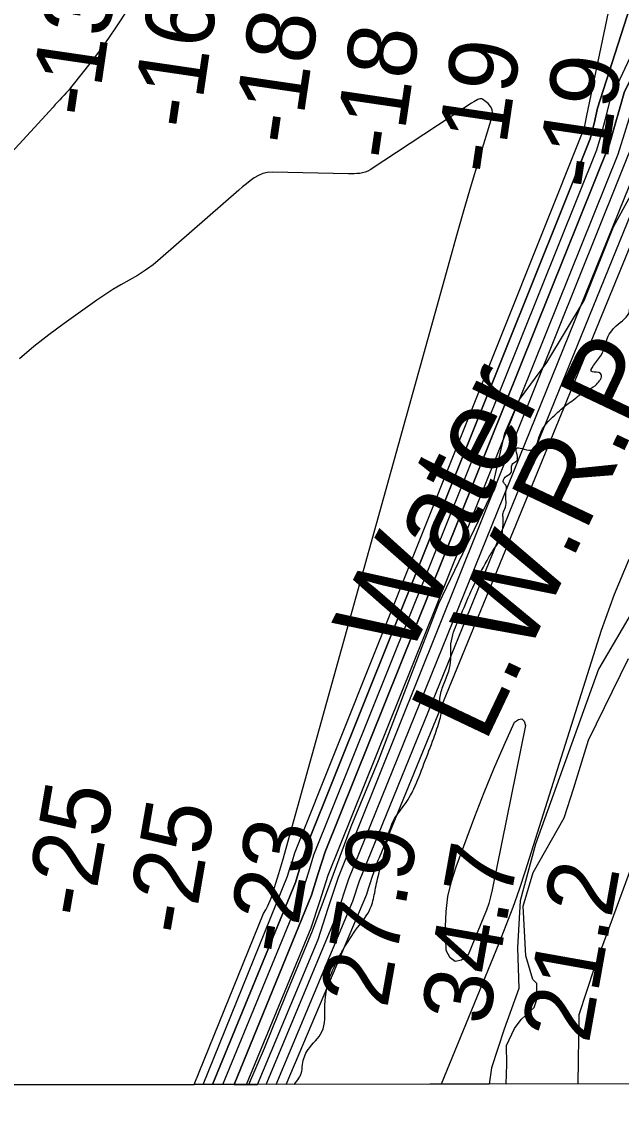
# Model space of a CAD drawing. Extents: x 3324104 to 3361979, y 612876 to 638273.
# Drawn here: x 3337486 to 3338072, y 618257 to 619312 of the extents above; entities that cross this region are included whole.
import ezdxf

# ---------------------------------------------------------------- set-up
doc = ezdxf.new("R2010")
doc.units = 0
for name, color, linetype in [('V-GRID-FRAM', 7, 'Continuous'), ('V-RIVR-EDGE', 7, 'Continuous'), ('V-RIVR-IDEN', 7, 'Continuous'), ('V-RIVR-RANG', 7, 'Continuous'), ('V-SITE-VEGE', 7, 'Continuous'), ('V-TOPO-DPTH', 7, 'Continuous'), ('V-TOPO-MAJR', 7, 'Continuous'), ('V-TOPO-MINR', 7, 'Continuous'), ('V-TOPO-WATR', 7, 'Continuous'), ('V-TOPO-WATR-IDEN', 7, 'Continuous'), ('V-WETL-SWMP', 7, 'Continuous')]:
    doc.layers.add(name, color=color, linetype=linetype)

msp = doc.modelspace()

# ---------------------------------------------------------------- linework, layer by layer
at = {"layer": 'V-GRID-FRAM'}
msp.add_lwpolyline([(3328194.1, 636440.7), (3359767.9, 636495.9), (3359807.6, 618312.1), (3328217.9, 618256.9), (3328194.1, 636440.7)], dxfattribs=at)
at = {"layer": 'V-RIVR-EDGE'}
msp.add_spline([(3337752.3, 618273.6), (3337756.9, 618279.6), (3337759.2, 618284.2), (3337760.4, 618293.1), (3337765.9, 618307.5), (3337779.5, 618324.9), (3337782.3, 618350.9), (3337789, 618383), (3337792.5, 618390.8), (3337799.9, 618404.7), (3337814.3, 618426.8), (3337826.7, 618445.4), (3337831, 618460.9), (3337835, 618479.1), (3337842, 618505.5), (3337846.3, 618524.1), (3337849.4, 618531.4), (3337859.6, 618546.1), (3337869.3, 618562.4), (3337879.1, 618586.8), (3337888.8, 618612), (3337894.7, 618630.2), (3337896.2, 618637.9), (3337894.7, 618646.5), (3337894.7, 618651.1), (3337898.2, 618663.9), (3337903.3, 618677.5), (3337905.3, 618689.1), (3337905.3, 618701.1), (3337907.3, 618712.8), (3337915.5, 618732.9), (3337926.8, 618759.3), (3337940.8, 618785.6), (3337947, 618796), (3337954.8, 618808.4), (3337956, 618814.6), (3337956.4, 618827.8), (3337956.4, 618831.7), (3337958.8, 618837.5), (3337959.2, 618844.9), (3337959.2, 618851.9), (3337959.2, 618859.2), (3337956.9, 618861.6), (3337958.5, 618867), (3337964.3, 618871.6), (3337964.7, 618876.3), (3337965.9, 618880.2), (3337969.8, 618882.9), (3337969.4, 618894.9), (3337983.4, 618893.3), (3337992.3, 618908), (3338007.1, 618927.7), (3338015.3, 618935.1), (3338028.5, 618945.1), (3338037.8, 618951.7), (3338046.7, 618956.7), (3338050.6, 618961), (3338052.2, 618963.7), (3338051.8, 618968.4), (3338043.7, 618969.9), (3338052.6, 618986.6), (3338057.7, 619001.3), (3338067, 619014.9), (3338079.9, 619029.2), (3338080.3, 619032.7), (3338083, 619044.7), (3338089.3, 619062.5), (3338103.6, 619080.3), (3338116.5, 619100.8), (3338132.8, 619122.1), (3338149.6, 619149.2), (3338161.3, 619172.1), (3338171.8, 619196.9), (3338185.1, 619244.5), (3338189.4, 619253.4), (3338205, 619291.8), (3338221, 619322.4), (3338235.4, 619348.7), (3338241.2, 619364.6), (3338246.3, 619381.3), (3338251, 619391), (3338260.3, 619406.8), (3338273.6, 619431.6), (3338285.7, 619458), (3338291.6, 619478.5), (3338293.1, 619493.2), (3338303.7, 619514.1), (3338302.9, 619523.5), (3338302.9, 619530.8), (3338308, 619545.6), (3338312.3, 619559.1), (3338317.8, 619575), (3338321.7, 619578.5), (3338327.5, 619580.4), (3338331, 619582.7), (3338333.7, 619587.4), (3338336.8, 619601.7), (3338340.4, 619614.1), (3338348.6, 619636.2), (3338358.7, 619655.9), (3338378.5, 619688.1), (3338398.8, 619716), (3338404.6, 619726.4), (3338411.7, 619752), (3338418.7, 619776.8), (3338428.9, 619807), (3338438.6, 619824.8), (3338456.6, 619866.7), (3338472.5, 619895.7), (3338502.1, 619939.1), (3338517.7, 619962.3), (3338532.1, 619990.2), (3338537.6, 620010.7), (3338539.5, 620026.6), (3338537.2, 620030.9), (3338527.2, 620033.6), (3338526, 620036.4), (3338536.9, 620051.8), (3338537.3, 620058), (3338536.5, 620065), (3338536.6, 620068.5), (3338536.9, 620071.2), (3338549, 620086.7), (3338561.8, 620103), (3338567.3, 620109.9), (3338568.1, 620117.7), (3338571.2, 620121.2), (3338573.9, 620123.5), (3338588.3, 620136.6), (3338595.7, 620151), (3338605.8, 620164.1), (3338626, 620181.5), (3338629.1, 620187.7), (3338629.2, 620193.9), (3338631.9, 620219.5), (3338634.3, 620234.6), (3338646.4, 620263.3), (3338660.8, 620297.8), (3338681.9, 620341.9), (3338693.2, 620358.2), (3338696.7, 620372.2), (3338693.6, 620384.6), (3338688.2, 620389.2), (3338674.6, 620395.1), (3338674.3, 620397), (3338680.1, 620410.6), (3338684.8, 620426.5), (3338695.7, 620447.8), (3338716.7, 620479.5), (3338733.9, 620505.5), (3338746.3, 620529.9), (3338746.3, 620534.1), (3338744, 620544.6), (3338741.3, 620550.4), (3338742.5, 620551.6), (3338745.2, 620552.8), (3338748.7, 620556.2), (3338754.2, 620565.5), (3338754.6, 620575.2), (3338753.4, 620584.5), (3338755, 620586.5), (3338758.5, 620592.7), (3338760.8, 620598.9), (3338762, 620606.6), (3338766.3, 620623.3), (3338769.1, 620637.6), (3338770.3, 620658.6), (3338770.7, 620668.3), (3338770.7, 620677.6), (3338770.8, 620687.6), (3338775.1, 620697.3), (3338787.9, 620716.3), (3338806.2, 620748.8), (3338817.5, 620765.5), (3338833.1, 620803.1), (3338849.5, 620833.7)], degree=3, dxfattribs=at)
at = {"layer": 'V-SITE-VEGE'}
for p, q in [((3338064.2, 619111.5), (3338094.8, 619167)), ((3338035.7, 619039.5), (3338064.2, 619111.5)), ((3337999.3, 618979.1), (3338035.7, 619039.5)), ((3337972.5, 618943), (3337999.3, 618979.1)), ((3337958.2, 618910), (3337972.5, 618943)), ((3337944.1, 618848.8), (3337958.2, 618910)), ((3337893.6, 618743.6), (3337944.1, 618848.8)), ((3338098.6, 618763.1), (3338049.8, 618679.3)), ((3337866, 618671.7), (3337893.6, 618743.6)), ((3338049.8, 618679.3), (3337988.1, 618508.2)), ((3337834.7, 618590), (3337866, 618671.7)), ((3337808, 618525.7), (3337834.7, 618590)), ((3337770.1, 618423.6), (3337808, 618525.7)), ((3337988.1, 618508.2), (3337973, 618452.8)), ((3337973, 618452.8), (3337970.5, 618407.2)), ((3337744.4, 618361.4), (3337770.1, 618423.6)), ((3337970.5, 618407.2), (3337971.8, 618367.4)), ((3337723.5, 618308.8), (3337744.4, 618361.4)), ((3337971.8, 618367.4), (3337957.5, 618327.5)), ((3337957.5, 618327.5), (3337945.2, 618289.6)), ((3337708, 618273.5), (3337723.5, 618308.8)), ((3337945.2, 618289.6), (3337942.8, 618273.9)), ((3337942.8, 618273.9), (3337708, 618273.5))]:
    msp.add_line(p, q, dxfattribs=at)
at = {"layer": 'V-TOPO-DPTH'}
for points in [[(3339335.7, 621992), (3339327.2, 621977.3), (3339318.8, 621962.5), (3339193.7, 621707.1), (3339016.1, 621381.5), (3339006.6, 621366.4), (3338671.8, 620563.1), (3338447.8, 619983.3), (3338443.5, 619975.2), (3338075.2, 619243.7), (3338070.3, 619226.6), (3338065.4, 619209.5), (3338060.5, 619192.4), (3337782.6, 618500.7), (3337775.9, 618479.7), (3337769.2, 618458.6), (3337693.7, 618273.5)], [(3339335.7, 621992), (3339327.2, 621977.3), (3339318.8, 621962.5), (3339193.7, 621707.1), (3339016.1, 621381.5), (3339006.6, 621366.4), (3338671.8, 620563.1), (3338447.8, 619983.3), (3338443.5, 619975.2), (3338075.2, 619243.7), (3338070.3, 619226.6), (3338065.4, 619209.5), (3338060.5, 619192.4), (3337782.6, 618500.7), (3337775.9, 618479.7), (3337769.2, 618458.6), (3337693.7, 618273.5)], [(3338971.8, 621362.8), (3338646.6, 620600.4), (3338643.6, 620595.4), (3338640.5, 620590.4), (3338637.4, 620585.5), (3338634.3, 620580.5), (3338387.6, 620051.1), (3338380.7, 620034.6), (3338373.5, 620018.3), (3338365.8, 620002.2), (3338357.9, 619986.2), (3338117.6, 619441.8), (3338048.6, 619227.5), (3338047, 619220), (3338045.3, 619212.5), (3338043.4, 619205), (3338041.5, 619197.6), (3337764.7, 618506.9), (3337761, 618494.9), (3337757.3, 618482.9), (3337753.5, 618470.9), (3337672.4, 618273.4)], [(3337693.7, 618273.5), (3337672.4, 618273.4), (3337753.5, 618470.9), (3337757.3, 618482.9), (3337761, 618494.9), (3337764.7, 618506.9), (3338041.5, 619197.6), (3338043.4, 619205), (3338045.3, 619212.5), (3338047, 619220), (3338048.6, 619227.5), (3338117.6, 619441.8), (3338357.9, 619986.2), (3338365.8, 620002.2), (3338373.5, 620018.3), (3338380.7, 620034.6), (3338387.6, 620051.1), (3338634.3, 620580.5), (3338637.4, 620585.5), (3338640.5, 620590.4), (3338643.6, 620595.4), (3338646.6, 620600.4), (3338971.8, 621362.8)], [(3337693.7, 618273.5), (3337716.6, 618273.5), (3337775.7, 618415.3), (3337785.6, 618445.8), (3337795.5, 618476.2), (3338088.6, 619205.9), (3338094.9, 619223.8), (3338463.6, 619923.6), (3338472.8, 619941), (3338707.5, 620527.2), (3338708.2, 620529), (3338709.7, 620532.5), (3338711.4, 620535.9), (3338712.3, 620537.6), (3338714.2, 620540.9), (3339041, 621356.6)], [(3337672.4, 618273.4), (3337654.6, 618273.4), (3337722.5, 618440.5), (3337724.7, 618444.1), (3337726.7, 618447.9), (3337729.8, 618455.7), (3337737.3, 618479.5), (3337738.3, 618482.8), (3337739.3, 618486.1), (3337740.3, 618489.4), (3337741.2, 618492.7), (3337904.3, 619078.8), (3337911.3, 619103.6), (3337918.4, 619128.4), (3337925.7, 619153.1), (3337933.1, 619177.7), (3337945.8, 619219.4), (3337946.2, 619223), (3337945.8, 619226.3), (3337944.2, 619229.3), (3337941.9, 619232), (3337936.7, 619236.1), (3337935.6, 619236.7), (3337933.6, 619236.8), (3337931.7, 619236), (3337928, 619233.8), (3337925.5, 619232.3), (3337923, 619230.7), (3337920.6, 619229.2), (3337918.2, 619227.6), (3337826.7, 619167.4), (3337824.3, 619166), (3337821.8, 619165), (3337819.1, 619164.3), (3337816.4, 619163.8), (3337813.6, 619163.7), (3337810.8, 619163.5), (3337808, 619163.5), (3337805.3, 619163.5), (3337731, 619164.9), (3337726.2, 619164.6), (3337721.7, 619163.7), (3337717.4, 619161.9), (3337713.3, 619159.5), (3337709.4, 619156.7), (3337705.6, 619153.7)], [(3337654.6, 618273.4), (3337722.5, 618440.5), (3337724.7, 618444.1), (3337726.7, 618447.9), (3337729.8, 618455.7), (3337737.3, 618479.5), (3337738.3, 618482.8), (3337739.3, 618486.1), (3337740.3, 618489.4), (3337741.2, 618492.7), (3337904.3, 619078.8), (3337911.3, 619103.6), (3337918.4, 619128.4), (3337925.7, 619153.1), (3337933.1, 619177.7), (3337945.8, 619219.4), (3337946.2, 619223), (3337945.8, 619226.3), (3337944.2, 619229.3), (3337941.9, 619232), (3337936.7, 619236.1), (3337935.6, 619236.7), (3337933.6, 619236.8), (3337931.7, 619236), (3337928, 619233.8), (3337925.5, 619232.3), (3337923, 619230.7), (3337920.6, 619229.2), (3337918.2, 619227.6), (3337826.7, 619167.4), (3337824.3, 619166), (3337821.8, 619165), (3337819.1, 619164.3), (3337816.4, 619163.8), (3337813.6, 619163.7), (3337810.8, 619163.5), (3337808, 619163.5), (3337805.3, 619163.5), (3337731, 619164.9), (3337726.2, 619164.6), (3337721.7, 619163.7), (3337717.4, 619161.9), (3337713.3, 619159.5), (3337709.4, 619156.7), (3337705.6, 619153.7)], [(3337705.6, 619153.7), (3337701.8, 619150.7), (3337698.1, 619147.5), (3337621.6, 619080.5), (3337614.5, 619074.6), (3337607, 619069.1), (3337599.2, 619064.1), (3337591.2, 619059.5), (3337583.1, 619055), (3337575, 619050.3), (3337567.2, 619045.2), (3337559.6, 619040), (3337527.5, 619017.1), (3337512.6, 619006.1), (3337498, 618994.6), (3337484, 618982.6)], [(3337705.6, 619153.7), (3337701.8, 619150.7), (3337698.1, 619147.5), (3337621.6, 619080.5), (3337614.5, 619074.6), (3337607, 619069.1), (3337599.2, 619064.1), (3337591.2, 619059.5), (3337583.1, 619055), (3337575, 619050.3), (3337567.2, 619045.2), (3337559.6, 619040), (3337527.5, 619017.1), (3337512.6, 619006.1), (3337498, 618994.6), (3337484, 618982.6)], [(3337396.9, 618389), (3337401.5, 618388.3), (3337406.2, 618386.3), (3337410.3, 618382.5), (3337413.6, 618378.4), (3337415.9, 618373.6), (3337417.5, 618368.3), (3337430.9, 618287.2), (3337433.1, 618273), (3337654.6, 618273.4)]]:
    msp.add_lwpolyline(points, dxfattribs=at)
at = {"layer": 'V-TOPO-MAJR'}
for points in [[(3337744.4, 618273.6), (3337823.2, 618459.6), (3337825, 618465.1), (3337826.9, 618470.7), (3337828.7, 618476.2), (3337830.5, 618481.7), (3337832.4, 618487.6), (3337833.3, 618490.2), (3337834.4, 618492.7), (3337835.6, 618495.2), (3338123.7, 619197.4)], [(3338079.4, 618786.6), (3338064.9, 618752.3), (3338052.3, 618717.2), (3337978.1, 618482), (3337972.2, 618464.1), (3337966, 618446.3), (3337959.3, 618428.7), (3337952.3, 618411.2), (3337895.8, 618273.8)]]:
    msp.add_lwpolyline(points, dxfattribs=at)
at = {"layer": 'V-TOPO-MINR'}
for points in [[(3337672.4, 618273.4), (3337753.5, 618470.9), (3337757.3, 618482.9), (3337761, 618494.9), (3337764.7, 618506.9), (3338041.5, 619197.6), (3338043.4, 619205), (3338045.3, 619212.5), (3338047, 619220), (3338048.6, 619227.5), (3338117.6, 619441.8), (3338357.9, 619986.2), (3338365.8, 620002.2), (3338373.5, 620018.3), (3338380.7, 620034.6), (3338387.6, 620051.1), (3338634.3, 620580.5), (3338637.4, 620585.5), (3338640.5, 620590.4), (3338643.6, 620595.4), (3338646.6, 620600.4), (3338971.8, 621362.8)], [(3337705.7, 618273.5), (3337769, 618426.6), (3337777.3, 618452.3), (3337785.6, 618478), (3338069, 619182.7), (3338076.8, 619207.7), (3338084.7, 619232.7), (3338456.2, 619953.9), (3338465.7, 619971.4), (3338677.2, 620527.9), (3339023.2, 621362.8)], [(3337716.6, 618273.5), (3337775.7, 618415.3), (3337785.6, 618445.8), (3337795.5, 618476.2), (3338088.6, 619205.9), (3338094.9, 619223.8), (3338463.6, 619923.6), (3338472.8, 619941), (3338707.5, 620527.2), (3338708.2, 620529), (3338709.7, 620532.5), (3338711.4, 620535.9), (3338712.3, 620537.6), (3338714.2, 620540.9), (3339041, 621356.6)], [(3337725.1, 618273.5), (3337794.3, 618439.9), (3337805.6, 618474.4), (3338096.4, 619192.2), (3338100.6, 619204.1), (3338105.1, 619215.7), (3338484.5, 619920), (3338488.9, 619928.4), (3338493.4, 619936.8), (3338742.8, 620501.6), (3339044.3, 621319.6)], [(3337682.7, 618273.5), (3337761.3, 618464.9), (3337766.5, 618481.3), (3337771.7, 618497.8), (3338048.2, 619186.9), (3338051.6, 619199), (3338054.9, 619211.1), (3338058, 619223.2), (3338061, 619235.4), (3338144.7, 619414.3), (3338413.4, 619987.3), (3338415.8, 619995.2), (3338418.2, 620003.1), (3338664, 620590.8)], [(3337734.6, 618273.5), (3337809.5, 618452.6), (3337816.1, 618472.6), (3338108.1, 619189.6), (3338110.4, 619195.9), (3338112.8, 619202.3), (3338115.4, 619208.5), (3338118.2, 619214.6), (3338663, 619784.7)], [(3337663.3, 618273.4), (3337745.8, 618476.9), (3337748.2, 618484.5), (3337750.6, 618492.1), (3337752.9, 618499.7), (3338035.3, 619207.1), (3338036.2, 619210.4), (3338036.9, 619213.7), (3338037.6, 619217), (3338038.2, 619220.4), (3338090.5, 619469.4)], [(3337625.4, 619378.3), (3337578.4, 619307.2), (3337570.8, 619296), (3337563, 619285), (3337554.9, 619274.2), (3337546.6, 619263.5), (3337533.7, 619247.4), (3337531.7, 619244.9), (3337529.7, 619242.5), (3337527.5, 619240.2), (3337525.4, 619237.9), (3337523.2, 619235.6), (3337521, 619233.3), (3337518.8, 619231), (3337516.7, 619228.7), (3337221.4, 618907.3)], [(3337654.6, 618273.4), (3337722.5, 618440.5), (3337724.7, 618444.1), (3337726.7, 618447.9), (3337729.8, 618455.7), (3337737.3, 618479.5), (3337738.3, 618482.8), (3337739.3, 618486.1), (3337740.3, 618489.4), (3337741.2, 618492.7), (3337904.3, 619078.8), (3337911.3, 619103.6), (3337918.4, 619128.4), (3337925.7, 619153.1), (3337933.1, 619177.7), (3337945.8, 619219.4), (3337946.2, 619223), (3337945.8, 619226.3), (3337944.2, 619229.3), (3337941.9, 619232), (3337936.7, 619236.1), (3337935.6, 619236.7), (3337933.6, 619236.8), (3337931.7, 619236), (3337928, 619233.8), (3337925.5, 619232.3), (3337923, 619230.7), (3337920.6, 619229.2), (3337918.2, 619227.6), (3337826.7, 619167.4), (3337824.3, 619166), (3337821.8, 619165), (3337819.1, 619164.3), (3337816.4, 619163.8), (3337813.6, 619163.7), (3337810.8, 619163.5), (3337808, 619163.5), (3337805.3, 619163.5), (3337731, 619164.9), (3337726.2, 619164.6), (3337721.7, 619163.7), (3337717.4, 619161.9), (3337713.3, 619159.5), (3337709.4, 619156.7), (3337705.6, 619153.7)], [(3337705.6, 619153.7), (3337701.8, 619150.7), (3337698.1, 619147.5), (3337621.6, 619080.5), (3337614.5, 619074.6), (3337607, 619069.1), (3337599.2, 619064.1), (3337591.2, 619059.5), (3337583.1, 619055), (3337575, 619050.3), (3337567.2, 619045.2), (3337559.6, 619040), (3337527.5, 619017.1), (3337512.6, 619006.1), (3337498, 618994.6), (3337484, 618982.6)], [(3337947.5, 618581.9), (3337957.4, 618604.9), (3337967.6, 618627.7), (3337971.4, 618630.3), (3337974.7, 618630.8), (3337976.9, 618628.5), (3337978.5, 618624.2), (3337945.8, 618463.7), (3337944.3, 618457), (3337942.4, 618450.4), (3337940.2, 618443.9), (3337937.8, 618437.5), (3337922.2, 618400.2), (3337915.7, 618395.1), (3337909.8, 618393.5), (3337904.9, 618397.2), (3337900.7, 618404.3), (3337900.3, 618427.7), (3337900.9, 618442.6), (3337902.6, 618457.3), (3337906, 618471.8), (3337910.5, 618486.1), (3337929, 618535.4), (3337938.1, 618558.7), (3337947.5, 618581.9)]]:
    msp.add_lwpolyline(points, dxfattribs=at)
at = {"layer": 'V-TOPO-WATR'}
msp.add_lwpolyline([(3337693.7, 618273.5), (3337769.2, 618458.6), (3337775.9, 618479.7), (3337782.6, 618500.7), (3338060.5, 619192.4), (3338065.4, 619209.5), (3338070.3, 619226.6), (3338075.2, 619243.7), (3338443.5, 619975.2), (3338447.8, 619983.3), (3338671.8, 620563.1), (3339006.6, 621366.4), (3339016.1, 621381.5), (3339193.7, 621707.1), (3339318.8, 621962.5), (3339327.2, 621977.3), (3339335.7, 621992)], dxfattribs=at)
at = {"layer": 'V-WETL-SWMP'}
for p, q in [((3338039.9, 618610), (3338079, 618689.8)), ((3338025.7, 618563.4), (3338039.9, 618610)), ((3338016.3, 618534.2), (3338025.7, 618563.4)), ((3337985.7, 618480.6), (3338016.3, 618534.2)), ((3338085.4, 618496.2), (3338045.6, 618387.2)), ((3337976.2, 618447.6), (3337985.7, 618480.6)), ((3337978.6, 618399.1), (3337976.2, 618447.6)), ((3337985.5, 618375.9), (3337978.6, 618399.1)), ((3338045.6, 618387.2), (3338030.4, 618341.5)), ((3337989.5, 618372.1), (3337985.5, 618375.9)), ((3337989.6, 618356.5), (3337989.5, 618372.1)), ((3337974.2, 618337), (3337986.7, 618348.8)), ((3337986.7, 618348.8), (3337989.6, 618356.5)), ((3337967.5, 618328.2), (3337974.2, 618337)), ((3338030.4, 618341.5), (3338029.5, 618274.1)), ((3337959.9, 618311.7), (3337967.5, 618328.2)), ((3337960, 618293.3), (3337959.9, 618311.7)), ((3337959.5, 618273.9), (3337960, 618293.3)), ((3338029.5, 618274.1), (3337959.5, 618273.9))]:
    msp.add_line(p, q, dxfattribs=at)

# ---------------------------------------------------------------- texts
at = {"layer": 'V-RIVR-IDEN'}
msp.add_text('Water ', height=83, rotation=63.0337, dxfattribs=at).set_placement((3337862.2, 618686.7))
at = {"layer": 'V-RIVR-RANG'}
for s, rotation, p in [('-13', 81.622, (3337559.1, 619216.8)), ('-16', 81.622, (3337658.5, 619205.1)), ('-18', 81.622, (3337757.3, 619189.8)), ('-18', 81.622, (3337856.2, 619175)), ('-19', 81.622, (3337955.2, 619161)), ('-19', 81.622, (3338054.1, 619146.1)), ('-25', 80.1581, (3337554.4, 618434.3)), ('-25', 80.1581, (3337652.9, 618417)), ('-23', 80.1581, (3337751.1, 618398.1)), ('27.9', 79.8783, (3337843.1, 618346.9)), ('34.7', 79.8783, (3337941.7, 618329.9)), ('21.2', 79.8783, (3338040.2, 618312.5))]:
    msp.add_text(s, height=67, rotation=rotation, dxfattribs=at).set_placement(p)
at = {"layer": 'V-TOPO-WATR-IDEN'}
msp.add_text('L.W.R.P.', height=83, rotation=64.6039, dxfattribs=at).set_placement((3337938.6, 618605.8))

doc.saveas('drawing.dxf')
